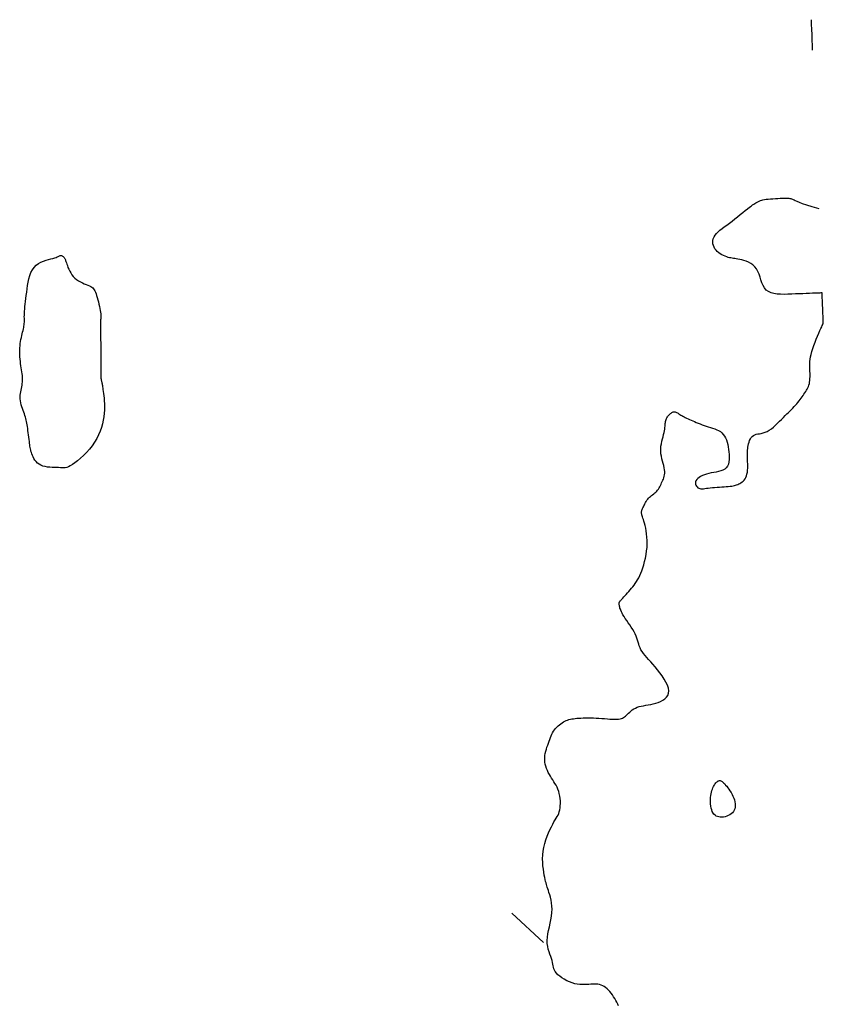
# Model space of a CAD drawing. Header units: millimetres. Extents: x 32690613 to 32693367, y 5343692 to 5344708.
# Tile 991 of 1009: x 32693340 to 32693366, y 5344507 to 5344539. Entities that reach past the tile are written whole.
import ezdxf

# ---------------------------------------------------------------- set-up
doc = ezdxf.new("R2010")
doc.units = ezdxf.units.MM
doc.header["$LTSCALE"] = 20
doc.layers.add('02-DGM_HL_491.00', color=62, linetype='Continuous')
doc.layers.add('02-DGM_HL_491.50', color=72, linetype='Continuous')

msp = doc.modelspace()

# ---------------------------------------------------------------- linework, layer by layer
at = {"layer": '02-DGM_HL_491.00', "elevation": 491, "flags": 128}
msp.add_lwpolyline([(32693342.472, 5344526.125), (32693342.459, 5344526.011), (32693342.44, 5344525.895), (32693342.414, 5344525.777), (32693342.381, 5344525.657), (32693342.338, 5344525.536), (32693342.287, 5344525.415), (32693342.226, 5344525.295), (32693342.155, 5344525.176), (32693342.073, 5344525.06), (32693341.983, 5344524.948), (32693341.888, 5344524.84), (32693341.789, 5344524.74), (32693341.691, 5344524.648), (32693341.596, 5344524.566), (32693341.506, 5344524.496), (32693341.425, 5344524.439), (32693341.354, 5344524.396), (32693341.292, 5344524.366), (32693341.236, 5344524.347), (32693341.184, 5344524.336), (32693341.134, 5344524.332), (32693341.083, 5344524.332), (32693341.029, 5344524.335), (32693340.97, 5344524.338), (32693340.904, 5344524.34), (32693340.832, 5344524.342), (32693340.756, 5344524.345), (32693340.678, 5344524.35), (32693340.6, 5344524.358), (32693340.525, 5344524.371), (32693340.453, 5344524.39), (32693340.387, 5344524.416), (32693340.328, 5344524.45), (32693340.276, 5344524.49), (32693340.232, 5344524.536), (32693340.193, 5344524.586), (32693340.16, 5344524.638), (32693340.132, 5344524.69), (32693340.109, 5344524.741), (32693340.09, 5344524.789), (32693340.074, 5344524.833), (32693340.061, 5344524.875), (32693340.051, 5344524.914), (32693340.042, 5344524.954), (32693340.035, 5344524.996), (32693340.028, 5344525.04), (32693340.022, 5344525.088), (32693340.015, 5344525.142), (32693340.008, 5344525.203), (32693339.999, 5344525.269), (32693339.991, 5344525.339), (32693339.981, 5344525.412), (32693339.972, 5344525.485), (32693339.962, 5344525.557), (32693339.952, 5344525.626), (32693339.943, 5344525.691), (32693339.933, 5344525.75), (32693339.924, 5344525.805), (32693339.914, 5344525.856), (32693339.903, 5344525.905), (32693339.891, 5344525.953), (32693339.877, 5344526.001), (32693339.862, 5344526.051), (32693339.845, 5344526.103), (32693339.825, 5344526.159), (32693339.804, 5344526.219), (32693339.782, 5344526.281), (32693339.761, 5344526.344), (32693339.742, 5344526.409), (32693339.726, 5344526.474), (32693339.713, 5344526.539), (32693339.706, 5344526.602), (32693339.704, 5344526.663), (32693339.707, 5344526.723), (32693339.714, 5344526.781), (32693339.724, 5344526.837), (32693339.735, 5344526.892), (32693339.747, 5344526.947), (32693339.758, 5344527), (32693339.768, 5344527.052), (32693339.775, 5344527.104), (32693339.78, 5344527.156), (32693339.783, 5344527.208), (32693339.783, 5344527.261), (32693339.781, 5344527.316), (32693339.777, 5344527.372), (32693339.771, 5344527.43), (32693339.763, 5344527.49), (32693339.753, 5344527.554), (32693339.743, 5344527.62), (32693339.732, 5344527.689), (32693339.721, 5344527.76), (32693339.711, 5344527.832), (32693339.702, 5344527.906), (32693339.695, 5344527.98), (32693339.691, 5344528.055), (32693339.689, 5344528.13), (32693339.691, 5344528.204), (32693339.695, 5344528.278), (32693339.701, 5344528.351), (32693339.709, 5344528.423), (32693339.719, 5344528.492), (32693339.731, 5344528.559), (32693339.744, 5344528.624), (32693339.757, 5344528.685), (32693339.771, 5344528.744), (32693339.785, 5344528.8), (32693339.799, 5344528.853), (32693339.811, 5344528.904), (32693339.822, 5344528.952), (32693339.831, 5344528.998), (32693339.838, 5344529.042), (32693339.842, 5344529.084), (32693339.844, 5344529.126), (32693339.845, 5344529.168), (32693339.844, 5344529.211), (32693339.843, 5344529.257), (32693339.842, 5344529.306), (32693339.843, 5344529.359), (32693339.844, 5344529.419), (32693339.848, 5344529.485), (32693339.854, 5344529.557), (32693339.861, 5344529.636), (32693339.871, 5344529.721), (32693339.881, 5344529.811), (32693339.893, 5344529.907), (32693339.905, 5344530.007), (32693339.919, 5344530.113), (32693339.933, 5344530.222), (32693339.949, 5344530.334), (32693339.968, 5344530.446), (32693339.992, 5344530.556), (32693340.023, 5344530.662), (32693340.06, 5344530.76), (32693340.107, 5344530.85), (32693340.164, 5344530.93), (32693340.231, 5344530.996), (32693340.308, 5344531.051), (32693340.39, 5344531.096), (32693340.475, 5344531.132), (32693340.559, 5344531.161), (32693340.641, 5344531.186), (32693340.717, 5344531.206), (32693340.785, 5344531.225), (32693340.841, 5344531.243), (32693340.887, 5344531.259), (32693340.924, 5344531.275), (32693340.954, 5344531.289), (32693340.979, 5344531.301), (32693340.999, 5344531.311), (32693341.017, 5344531.317), (32693341.034, 5344531.321), (32693341.051, 5344531.321), (32693341.068, 5344531.318), (32693341.085, 5344531.312), (32693341.101, 5344531.303), (32693341.117, 5344531.292), (32693341.131, 5344531.28), (32693341.145, 5344531.266), (32693341.157, 5344531.251), (32693341.167, 5344531.236), (32693341.176, 5344531.218), (32693341.184, 5344531.199), (32693341.193, 5344531.176), (32693341.202, 5344531.15), (32693341.212, 5344531.118), (32693341.225, 5344531.081), (32693341.24, 5344531.037), (32693341.258, 5344530.986), (32693341.279, 5344530.93), (32693341.305, 5344530.87), (32693341.335, 5344530.807), (32693341.369, 5344530.744), (32693341.409, 5344530.683), (32693341.454, 5344530.625), (32693341.505, 5344530.572), (32693341.562, 5344530.525), (32693341.623, 5344530.484), (32693341.687, 5344530.449), (32693341.752, 5344530.417), (32693341.816, 5344530.39), (32693341.878, 5344530.365), (32693341.935, 5344530.342), (32693341.985, 5344530.32), (32693342.028, 5344530.298), (32693342.064, 5344530.276), (32693342.095, 5344530.251), (32693342.121, 5344530.224), (32693342.143, 5344530.192), (32693342.163, 5344530.155), (32693342.182, 5344530.112), (32693342.201, 5344530.061), (32693342.22, 5344530.002), (32693342.24, 5344529.936), (32693342.261, 5344529.865), (32693342.28, 5344529.791), (32693342.299, 5344529.717), (32693342.316, 5344529.643), (32693342.33, 5344529.573), (32693342.342, 5344529.508), (32693342.35, 5344529.449), (32693342.355, 5344529.396), (32693342.358, 5344529.349), (32693342.359, 5344529.307), (32693342.358, 5344529.268), (32693342.356, 5344529.233), (32693342.354, 5344529.2), (32693342.351, 5344529.169), (32693342.349, 5344529.139), (32693342.347, 5344529.108), (32693342.345, 5344529.076), (32693342.344, 5344529.041), (32693342.344, 5344529.002), (32693342.344, 5344528.958), (32693342.344, 5344528.908), (32693342.345, 5344528.849), (32693342.347, 5344528.783), (32693342.349, 5344528.708), (32693342.352, 5344528.626), (32693342.354, 5344528.539), (32693342.356, 5344528.446), (32693342.358, 5344528.35), (32693342.359, 5344528.25), (32693342.36, 5344528.149), (32693342.36, 5344528.047), (32693342.359, 5344527.945), (32693342.358, 5344527.845), (32693342.356, 5344527.749), (32693342.355, 5344527.657), (32693342.355, 5344527.572), (32693342.355, 5344527.495), (32693342.356, 5344527.427), (32693342.358, 5344527.37), (32693342.361, 5344527.322), (32693342.365, 5344527.282), (32693342.37, 5344527.249), (32693342.375, 5344527.22), (32693342.38, 5344527.195), (32693342.386, 5344527.171), (32693342.391, 5344527.148), (32693342.396, 5344527.124), (32693342.401, 5344527.098), (32693342.406, 5344527.069), (32693342.411, 5344527.036), (32693342.417, 5344526.998), (32693342.423, 5344526.955), (32693342.43, 5344526.904), (32693342.438, 5344526.846), (32693342.447, 5344526.78), (32693342.457, 5344526.705), (32693342.466, 5344526.624), (32693342.473, 5344526.535), (32693342.479, 5344526.44), (32693342.481, 5344526.34), (32693342.479, 5344526.234)], close=True, dxfattribs=at)
at = {"layer": '02-DGM_HL_491.50', "elevation": 491.5, "flags": 128}
for points in [[(32693365.786, 5344538.081), (32693365.784, 5344538.124), (32693365.78, 5344538.238), (32693365.774, 5344538.397), (32693365.766, 5344538.581), (32693365.759, 5344538.764), (32693365.753, 5344538.924), (32693365.749, 5344539.037), (32693365.747, 5344539.08)], [(32693359.398, 5344506.62), (32693359.37, 5344506.682), (32693359.34, 5344506.743), (32693359.308, 5344506.804), (32693359.273, 5344506.865), (32693359.235, 5344506.926), (32693359.196, 5344506.984), (32693359.155, 5344507.04), (32693359.111, 5344507.093), (32693359.067, 5344507.142), (32693359.021, 5344507.186), (32693358.974, 5344507.225), (32693358.927, 5344507.258), (32693358.878, 5344507.284), (32693358.828, 5344507.305), (32693358.776, 5344507.322), (32693358.722, 5344507.333), (32693358.666, 5344507.34), (32693358.608, 5344507.343), (32693358.547, 5344507.342), (32693358.483, 5344507.338), (32693358.416, 5344507.332), (32693358.346, 5344507.327), (32693358.274, 5344507.323), (32693358.198, 5344507.322), (32693358.12, 5344507.325), (32693358.039, 5344507.335), (32693357.955, 5344507.352), (32693357.868, 5344507.378), (32693357.781, 5344507.412), (32693357.695, 5344507.452), (32693357.613, 5344507.498), (32693357.536, 5344507.547), (32693357.465, 5344507.598), (32693357.404, 5344507.65), (32693357.354, 5344507.701), (32693357.317, 5344507.751), (32693357.29, 5344507.799), (32693357.271, 5344507.847), (32693357.258, 5344507.895), (32693357.248, 5344507.945), (32693357.239, 5344507.998), (32693357.228, 5344508.053), (32693357.213, 5344508.112), (32693357.192, 5344508.177), (32693357.167, 5344508.246), (32693357.139, 5344508.321), (32693357.112, 5344508.4), (32693357.087, 5344508.485), (32693357.067, 5344508.576), (32693357.054, 5344508.672), (32693357.05, 5344508.773), (32693357.058, 5344508.88), (32693357.074, 5344508.992), (32693357.096, 5344509.107), (32693357.122, 5344509.224), (32693357.149, 5344509.342), (32693357.174, 5344509.46), (32693357.194, 5344509.577), (32693357.207, 5344509.691), (32693357.21, 5344509.802), (32693357.205, 5344509.909), (32693357.193, 5344510.011), (32693357.176, 5344510.107), (32693357.155, 5344510.197), (32693357.132, 5344510.279), (32693357.109, 5344510.354), (32693357.088, 5344510.42), (32693357.069, 5344510.478), (32693357.052, 5344510.529), (32693357.038, 5344510.576), (32693357.024, 5344510.622), (32693357.012, 5344510.67), (32693356.999, 5344510.722), (32693356.986, 5344510.781), (32693356.971, 5344510.85), (32693356.955, 5344510.93), (32693356.938, 5344511.021), (32693356.923, 5344511.122), (32693356.91, 5344511.231), (32693356.902, 5344511.346), (32693356.899, 5344511.466), (32693356.903, 5344511.589), (32693356.916, 5344511.715), (32693356.938, 5344511.84), (32693356.968, 5344511.965), (32693357.006, 5344512.087), (32693357.048, 5344512.205), (32693357.093, 5344512.317), (32693357.14, 5344512.421), (32693357.187, 5344512.517), (32693357.232, 5344512.603), (32693357.274, 5344512.677), (32693357.313, 5344512.742), (32693357.348, 5344512.8), (32693357.379, 5344512.853), (32693357.406, 5344512.905), (32693357.43, 5344512.956), (32693357.449, 5344513.011), (32693357.464, 5344513.071), (32693357.475, 5344513.137), (32693357.482, 5344513.21), (32693357.485, 5344513.287), (32693357.483, 5344513.367), (32693357.476, 5344513.448), (32693357.465, 5344513.529), (32693357.449, 5344513.608), (32693357.429, 5344513.683), (32693357.403, 5344513.753), (32693357.374, 5344513.819), (32693357.341, 5344513.882), (32693357.306, 5344513.942), (32693357.27, 5344514.001), (32693357.232, 5344514.06), (32693357.194, 5344514.118), (32693357.157, 5344514.178), (32693357.121, 5344514.241), (32693357.087, 5344514.305), (32693357.056, 5344514.371), (32693357.028, 5344514.438), (32693357.005, 5344514.507), (32693356.986, 5344514.577), (32693356.974, 5344514.648), (32693356.967, 5344514.719), (32693356.968, 5344514.791), (32693356.975, 5344514.862), (32693356.987, 5344514.933), (32693357.003, 5344515.003), (32693357.022, 5344515.073), (32693357.043, 5344515.141), (32693357.066, 5344515.207), (32693357.089, 5344515.272), (32693357.111, 5344515.334), (32693357.133, 5344515.394), (32693357.155, 5344515.452), (32693357.178, 5344515.508), (32693357.203, 5344515.561), (32693357.23, 5344515.612), (32693357.259, 5344515.662), (32693357.291, 5344515.709), (32693357.327, 5344515.754), (32693357.365, 5344515.796), (32693357.407, 5344515.836), (32693357.45, 5344515.874), (32693357.495, 5344515.908), (32693357.54, 5344515.94), (32693357.586, 5344515.968), (32693357.631, 5344515.992), (32693357.676, 5344516.013), (32693357.72, 5344516.03), (32693357.765, 5344516.045), (32693357.812, 5344516.057), (32693357.861, 5344516.066), (32693357.912, 5344516.074), (32693357.968, 5344516.081), (32693358.028, 5344516.087), (32693358.092, 5344516.092), (32693358.162, 5344516.096), (32693358.236, 5344516.1), (32693358.315, 5344516.102), (32693358.397, 5344516.103), (32693358.482, 5344516.103), (32693358.57, 5344516.101), (32693358.661, 5344516.097), (32693358.754, 5344516.092), (32693358.847, 5344516.085), (32693358.94, 5344516.077), (32693359.03, 5344516.07), (32693359.117, 5344516.064), (32693359.199, 5344516.059), (32693359.274, 5344516.057), (32693359.341, 5344516.057), (32693359.399, 5344516.061), (32693359.449, 5344516.07), (32693359.492, 5344516.081), (32693359.53, 5344516.097), (32693359.564, 5344516.115), (32693359.596, 5344516.137), (32693359.627, 5344516.163), (32693359.658, 5344516.192), (32693359.691, 5344516.224), (32693359.727, 5344516.258), (32693359.765, 5344516.293), (32693359.807, 5344516.328), (32693359.852, 5344516.363), (32693359.902, 5344516.395), (32693359.956, 5344516.425), (32693360.015, 5344516.45), (32693360.079, 5344516.471), (32693360.148, 5344516.489), (32693360.221, 5344516.503), (32693360.297, 5344516.517), (32693360.376, 5344516.531), (32693360.457, 5344516.546), (32693360.539, 5344516.564), (32693360.621, 5344516.585), (32693360.703, 5344516.612), (32693360.782, 5344516.645), (32693360.856, 5344516.683), (32693360.921, 5344516.729), (32693360.976, 5344516.782), (32693361.018, 5344516.843), (32693361.043, 5344516.913), (32693361.05, 5344516.991), (32693361.037, 5344517.079), (32693361.005, 5344517.174), (32693360.958, 5344517.275), (32693360.899, 5344517.378), (32693360.831, 5344517.483), (32693360.757, 5344517.586), (32693360.68, 5344517.686), (32693360.602, 5344517.78), (32693360.527, 5344517.867), (32693360.456, 5344517.948), (32693360.389, 5344518.022), (32693360.326, 5344518.092), (32693360.269, 5344518.159), (32693360.218, 5344518.222), (32693360.173, 5344518.284), (32693360.135, 5344518.345), (32693360.105, 5344518.407), (32693360.081, 5344518.469), (32693360.061, 5344518.532), (32693360.042, 5344518.596), (32693360.024, 5344518.661), (32693360.003, 5344518.727), (32693359.979, 5344518.796), (32693359.948, 5344518.866), (32693359.911, 5344518.939), (32693359.867, 5344519.013), (32693359.819, 5344519.088), (32693359.768, 5344519.162), (32693359.717, 5344519.234), (32693359.668, 5344519.305), (32693359.621, 5344519.372), (32693359.58, 5344519.436), (32693359.544, 5344519.494), (32693359.515, 5344519.548), (32693359.492, 5344519.597), (32693359.473, 5344519.642), (32693359.458, 5344519.682), (32693359.446, 5344519.718), (32693359.437, 5344519.75), (32693359.43, 5344519.777), (32693359.425, 5344519.801), (32693359.421, 5344519.822), (32693359.418, 5344519.84), (32693359.416, 5344519.855), (32693359.415, 5344519.868), (32693359.416, 5344519.88), (32693359.419, 5344519.892), (32693359.422, 5344519.902), (32693359.428, 5344519.913), (32693359.435, 5344519.924), (32693359.444, 5344519.937), (32693359.456, 5344519.952), (32693359.471, 5344519.97), (32693359.49, 5344519.991), (32693359.513, 5344520.016), (32693359.541, 5344520.046), (32693359.573, 5344520.081), (32693359.61, 5344520.121), (32693359.649, 5344520.164), (32693359.692, 5344520.212), (32693359.735, 5344520.261), (32693359.78, 5344520.313), (32693359.824, 5344520.366), (32693359.868, 5344520.42), (32693359.909, 5344520.474), (32693359.949, 5344520.529), (32693359.988, 5344520.586), (32693360.025, 5344520.647), (32693360.061, 5344520.712), (32693360.096, 5344520.783), (32693360.13, 5344520.86), (32693360.163, 5344520.946), (32693360.195, 5344521.04), (32693360.227, 5344521.142), (32693360.256, 5344521.25), (32693360.282, 5344521.362), (32693360.304, 5344521.478), (32693360.322, 5344521.595), (32693360.335, 5344521.712), (32693360.341, 5344521.828), (32693360.341, 5344521.942), (32693360.334, 5344522.051), (32693360.323, 5344522.156), (32693360.309, 5344522.255), (32693360.291, 5344522.347), (32693360.272, 5344522.432), (32693360.253, 5344522.508), (32693360.234, 5344522.575), (32693360.217, 5344522.632), (32693360.202, 5344522.68), (32693360.188, 5344522.72), (32693360.177, 5344522.753), (32693360.168, 5344522.782), (32693360.161, 5344522.806), (32693360.156, 5344522.829), (32693360.154, 5344522.85), (32693360.154, 5344522.871), (32693360.157, 5344522.892), (32693360.163, 5344522.914), (32693360.17, 5344522.937), (32693360.179, 5344522.962), (32693360.19, 5344522.988), (32693360.202, 5344523.016), (32693360.216, 5344523.047), (32693360.231, 5344523.08), (32693360.247, 5344523.115), (32693360.265, 5344523.151), (32693360.285, 5344523.188), (32693360.307, 5344523.226), (32693360.331, 5344523.262), (32693360.357, 5344523.298), (32693360.385, 5344523.331), (32693360.417, 5344523.363), (32693360.45, 5344523.392), (32693360.485, 5344523.42), (32693360.52, 5344523.448), (32693360.555, 5344523.475), (32693360.59, 5344523.503), (32693360.623, 5344523.533), (32693360.654, 5344523.564), (32693360.683, 5344523.598), (32693360.709, 5344523.634), (32693360.734, 5344523.671), (32693360.756, 5344523.711), (32693360.778, 5344523.751), (32693360.798, 5344523.793), (32693360.817, 5344523.835), (32693360.837, 5344523.877), (32693360.856, 5344523.92), (32693360.874, 5344523.963), (32693360.89, 5344524.007), (32693360.904, 5344524.053), (32693360.914, 5344524.102), (32693360.92, 5344524.154), (32693360.921, 5344524.21), (32693360.916, 5344524.269), (32693360.904, 5344524.334), (32693360.887, 5344524.403), (32693360.867, 5344524.476), (32693360.846, 5344524.552), (32693360.825, 5344524.63), (32693360.807, 5344524.711), (32693360.794, 5344524.793), (32693360.787, 5344524.876), (32693360.787, 5344524.959), (32693360.795, 5344525.042), (32693360.807, 5344525.124), (32693360.824, 5344525.204), (32693360.842, 5344525.281), (32693360.862, 5344525.356), (32693360.88, 5344525.426), (32693360.896, 5344525.492), (32693360.908, 5344525.552), (32693360.917, 5344525.608), (32693360.924, 5344525.659), (32693360.929, 5344525.706), (32693360.933, 5344525.749), (32693360.937, 5344525.789), (32693360.942, 5344525.826), (32693360.948, 5344525.861), (32693360.956, 5344525.893), (32693360.966, 5344525.924), (32693360.978, 5344525.953), (32693360.992, 5344525.981), (32693361.008, 5344526.007), (32693361.024, 5344526.031), (32693361.043, 5344526.054), (32693361.062, 5344526.076), (32693361.083, 5344526.098), (32693361.104, 5344526.117), (32693361.126, 5344526.135), (32693361.149, 5344526.15), (32693361.172, 5344526.162), (32693361.195, 5344526.172), (32693361.218, 5344526.177), (32693361.242, 5344526.178), (32693361.264, 5344526.175), (32693361.287, 5344526.167), (32693361.311, 5344526.156), (32693361.335, 5344526.142), (32693361.36, 5344526.126), (32693361.387, 5344526.108), (32693361.415, 5344526.089), (32693361.446, 5344526.069), (32693361.479, 5344526.05), (32693361.515, 5344526.03), (32693361.554, 5344526.01), (32693361.595, 5344525.99), (32693361.639, 5344525.969), (32693361.685, 5344525.948), (32693361.734, 5344525.925), (32693361.786, 5344525.902), (32693361.84, 5344525.877), (32693361.897, 5344525.852), (32693361.957, 5344525.826), (32693362.018, 5344525.8), (32693362.082, 5344525.774), (32693362.147, 5344525.749), (32693362.214, 5344525.725), (32693362.283, 5344525.702), (32693362.353, 5344525.68), (32693362.424, 5344525.659), (32693362.494, 5344525.637), (32693362.563, 5344525.614), (32693362.629, 5344525.587), (32693362.691, 5344525.557), (32693362.749, 5344525.522), (32693362.801, 5344525.48), (32693362.846, 5344525.431), (32693362.885, 5344525.376), (32693362.919, 5344525.315), (32693362.947, 5344525.248), (32693362.971, 5344525.176), (32693362.991, 5344525.1), (32693363.008, 5344525.021), (32693363.022, 5344524.938), (32693363.033, 5344524.853), (32693363.041, 5344524.768), (32693363.044, 5344524.683), (32693363.041, 5344524.601), (32693363.031, 5344524.524), (32693363.013, 5344524.452), (32693362.985, 5344524.389), (32693362.945, 5344524.335), (32693362.895, 5344524.291), (32693362.834, 5344524.257), (32693362.765, 5344524.231), (32693362.69, 5344524.21), (32693362.611, 5344524.193), (32693362.529, 5344524.178), (32693362.448, 5344524.163), (32693362.369, 5344524.145), (32693362.294, 5344524.125), (32693362.223, 5344524.101), (32693362.159, 5344524.074), (32693362.1, 5344524.045), (32693362.049, 5344524.013), (32693362.006, 5344523.979), (32693361.972, 5344523.943), (32693361.947, 5344523.907), (32693361.933, 5344523.869), (32693361.928, 5344523.832), (32693361.932, 5344523.795), (32693361.943, 5344523.76), (32693361.96, 5344523.729), (32693361.983, 5344523.701), (32693362.01, 5344523.678), (32693362.041, 5344523.66), (32693362.074, 5344523.649), (32693362.11, 5344523.643), (32693362.149, 5344523.642), (32693362.192, 5344523.645), (32693362.24, 5344523.651), (32693362.293, 5344523.658), (32693362.351, 5344523.666), (32693362.415, 5344523.675), (32693362.486, 5344523.682), (32693362.561, 5344523.689), (32693362.639, 5344523.694), (32693362.718, 5344523.7), (32693362.797, 5344523.705), (32693362.873, 5344523.71), (32693362.945, 5344523.715), (32693363.011, 5344523.72), (32693363.07, 5344523.726), (32693363.122, 5344523.733), (32693363.168, 5344523.74), (32693363.21, 5344523.749), (32693363.248, 5344523.759), (32693363.285, 5344523.771), (32693363.32, 5344523.784), (32693363.355, 5344523.8), (32693363.392, 5344523.819), (32693363.428, 5344523.84), (32693363.465, 5344523.865), (32693363.499, 5344523.894), (32693363.532, 5344523.928), (32693363.562, 5344523.967), (32693363.588, 5344524.012), (32693363.609, 5344524.063), (32693363.625, 5344524.121), (32693363.637, 5344524.185), (32693363.644, 5344524.253), (32693363.648, 5344524.323), (32693363.649, 5344524.394), (32693363.648, 5344524.465), (32693363.646, 5344524.534), (32693363.644, 5344524.598), (32693363.642, 5344524.658), (32693363.64, 5344524.714), (32693363.639, 5344524.767), (32693363.639, 5344524.817), (32693363.64, 5344524.866), (32693363.643, 5344524.915), (32693363.648, 5344524.965), (32693363.655, 5344525.016), (32693363.665, 5344525.069), (32693363.678, 5344525.124), (32693363.694, 5344525.179), (32693363.713, 5344525.231), (32693363.737, 5344525.281), (32693363.765, 5344525.326), (32693363.797, 5344525.364), (32693363.835, 5344525.395), (32693363.879, 5344525.418), (32693363.927, 5344525.434), (32693363.98, 5344525.445), (32693364.037, 5344525.455), (32693364.097, 5344525.466), (32693364.159, 5344525.481), (32693364.225, 5344525.501), (32693364.291, 5344525.53), (32693364.359, 5344525.569), (32693364.428, 5344525.617), (32693364.497, 5344525.672), (32693364.565, 5344525.733), (32693364.632, 5344525.797), (32693364.698, 5344525.862), (32693364.762, 5344525.927), (32693364.824, 5344525.99), (32693364.883, 5344526.049), (32693364.939, 5344526.104), (32693364.992, 5344526.156), (32693365.042, 5344526.205), (32693365.091, 5344526.253), (32693365.137, 5344526.299), (32693365.181, 5344526.345), (32693365.223, 5344526.392), (32693365.263, 5344526.438), (32693365.301, 5344526.485), (32693365.338, 5344526.532), (32693365.374, 5344526.579), (32693365.408, 5344526.626), (32693365.44, 5344526.671), (32693365.471, 5344526.716), (32693365.501, 5344526.76), (32693365.531, 5344526.802), (32693365.558, 5344526.843), (32693365.584, 5344526.884), (32693365.608, 5344526.925), (32693365.63, 5344526.967), (32693365.649, 5344527.011), (32693365.665, 5344527.056), (32693365.679, 5344527.104), (32693365.688, 5344527.155), (32693365.695, 5344527.209), (32693365.699, 5344527.266), (32693365.701, 5344527.324), (32693365.702, 5344527.384), (32693365.701, 5344527.445), (32693365.699, 5344527.507), (32693365.696, 5344527.57), (32693365.694, 5344527.632), (32693365.693, 5344527.696), (32693365.693, 5344527.762), (32693365.696, 5344527.83), (32693365.704, 5344527.903), (32693365.715, 5344527.981), (32693365.733, 5344528.065), (32693365.757, 5344528.156), (32693365.788, 5344528.254), (32693365.824, 5344528.357), (32693365.865, 5344528.463), (32693365.907, 5344528.568), (32693365.95, 5344528.669), (32693365.991, 5344528.762), (32693366.028, 5344528.846), (32693366.06, 5344528.918), (32693366.086, 5344528.974), (32693366.105, 5344529.016), (32693366.118, 5344529.046), (32693366.127, 5344529.066), (32693366.133, 5344529.079), (32693366.136, 5344529.085), (32693366.137, 5344529.088), (32693366.137, 5344529.088), (32693366.137, 5344529.088), (32693366.137, 5344529.091), (32693366.137, 5344529.097), (32693366.136, 5344529.109), (32693366.136, 5344529.129), (32693366.134, 5344529.159), (32693366.133, 5344529.2), (32693366.131, 5344529.255), (32693366.128, 5344529.325), (32693366.125, 5344529.406), (32693366.121, 5344529.495), (32693366.118, 5344529.588), (32693366.114, 5344529.68), (32693366.111, 5344529.769), (32693366.107, 5344529.851), (32693366.105, 5344529.92), (32693366.103, 5344529.975), (32693366.101, 5344530.016), (32693366.1, 5344530.046), (32693366.099, 5344530.066), (32693366.099, 5344530.078), (32693366.098, 5344530.084), (32693366.098, 5344530.087), (32693366.098, 5344530.087), (32693366.098, 5344530.087), (32693366.095, 5344530.087), (32693366.089, 5344530.087), (32693366.077, 5344530.086), (32693366.057, 5344530.086), (32693366.027, 5344530.084), (32693365.986, 5344530.083), (32693365.931, 5344530.081), (32693365.861, 5344530.078), (32693365.778, 5344530.075), (32693365.682, 5344530.071), (32693365.577, 5344530.067), (32693365.465, 5344530.062), (32693365.346, 5344530.058), (32693365.223, 5344530.053), (32693365.099, 5344530.048), (32693364.974, 5344530.044), (32693364.852, 5344530.041), (32693364.733, 5344530.043), (32693364.619, 5344530.05), (32693364.514, 5344530.066), (32693364.417, 5344530.092), (32693364.332, 5344530.13), (32693364.26, 5344530.182), (32693364.202, 5344530.25), (32693364.156, 5344530.33), (32693364.118, 5344530.419), (32693364.085, 5344530.514), (32693364.054, 5344530.611), (32693364.022, 5344530.707), (32693363.985, 5344530.797), (32693363.941, 5344530.879), (32693363.886, 5344530.949), (32693363.822, 5344531.008), (32693363.751, 5344531.057), (32693363.677, 5344531.098), (32693363.601, 5344531.13), (32693363.525, 5344531.156), (32693363.453, 5344531.175), (32693363.386, 5344531.191), (32693363.327, 5344531.202), (32693363.274, 5344531.211), (32693363.226, 5344531.218), (32693363.182, 5344531.224), (32693363.139, 5344531.231), (32693363.097, 5344531.238), (32693363.054, 5344531.247), (32693363.008, 5344531.259), (32693362.959, 5344531.275), (32693362.907, 5344531.294), (32693362.854, 5344531.318), (32693362.8, 5344531.345), (32693362.747, 5344531.376), (32693362.696, 5344531.411), (32693362.649, 5344531.45), (32693362.607, 5344531.494), (32693362.571, 5344531.541), (32693362.542, 5344531.592), (32693362.52, 5344531.645), (32693362.505, 5344531.701), (32693362.5, 5344531.758), (32693362.503, 5344531.815), (32693362.517, 5344531.872), (32693362.54, 5344531.929), (32693362.575, 5344531.984), (32693362.619, 5344532.039), (32693362.673, 5344532.093), (32693362.735, 5344532.148), (32693362.804, 5344532.204), (32693362.879, 5344532.262), (32693362.96, 5344532.322), (32693363.045, 5344532.386), (32693363.134, 5344532.454), (32693363.224, 5344532.524), (32693363.314, 5344532.595), (32693363.403, 5344532.665), (32693363.489, 5344532.733), (32693363.569, 5344532.797), (32693363.643, 5344532.855), (32693363.709, 5344532.906), (32693363.764, 5344532.948), (32693363.812, 5344532.983), (32693363.851, 5344533.011), (32693363.884, 5344533.033), (32693363.912, 5344533.051), (32693363.937, 5344533.066), (32693363.959, 5344533.079), (32693363.979, 5344533.09), (32693364, 5344533.101), (32693364.022, 5344533.112), (32693364.046, 5344533.123), (32693364.075, 5344533.134), (32693364.109, 5344533.144), (32693364.149, 5344533.153), (32693364.197, 5344533.162), (32693364.254, 5344533.17), (32693364.321, 5344533.178), (32693364.396, 5344533.184), (32693364.476, 5344533.189), (32693364.559, 5344533.194), (32693364.641, 5344533.198), (32693364.72, 5344533.201), (32693364.795, 5344533.203), (32693364.861, 5344533.204), (32693364.916, 5344533.204), (32693364.963, 5344533.204), (32693365.003, 5344533.202), (32693365.036, 5344533.198), (32693365.065, 5344533.193), (32693365.092, 5344533.186), (32693365.118, 5344533.176), (32693365.144, 5344533.163), (32693365.174, 5344533.148), (32693365.212, 5344533.129), (32693365.266, 5344533.104), (32693365.341, 5344533.073), (32693365.445, 5344533.034), (32693365.583, 5344532.987), (32693365.763, 5344532.931), (32693365.99, 5344532.863)], [(32693355.887, 5344509.673), (32693356.926, 5344508.713)]]:
    msp.add_lwpolyline(points, dxfattribs=at)
msp.add_lwpolyline([(32693362.722, 5344514.038), (32693362.743, 5344514.037), (32693362.765, 5344514.031), (32693362.787, 5344514.02), (32693362.81, 5344514.005), (32693362.835, 5344513.984), (32693362.862, 5344513.958), (32693362.891, 5344513.928), (32693362.923, 5344513.891), (32693362.957, 5344513.85), (32693362.992, 5344513.803), (32693363.029, 5344513.753), (32693363.066, 5344513.699), (32693363.101, 5344513.642), (32693363.134, 5344513.583), (32693363.164, 5344513.522), (32693363.19, 5344513.461), (32693363.21, 5344513.399), (32693363.225, 5344513.338), (32693363.234, 5344513.278), (32693363.237, 5344513.22), (32693363.233, 5344513.164), (32693363.223, 5344513.11), (32693363.205, 5344513.061), (32693363.179, 5344513.016), (32693363.146, 5344512.975), (32693363.106, 5344512.94), (32693363.06, 5344512.91), (32693363.011, 5344512.884), (32693362.958, 5344512.864), (32693362.904, 5344512.849), (32693362.85, 5344512.839), (32693362.797, 5344512.834), (32693362.746, 5344512.835), (32693362.698, 5344512.841), (32693362.653, 5344512.853), (32693362.611, 5344512.872), (32693362.573, 5344512.897), (32693362.539, 5344512.93), (32693362.509, 5344512.969), (32693362.484, 5344513.016), (32693362.464, 5344513.071), (32693362.448, 5344513.133), (32693362.436, 5344513.199), (32693362.429, 5344513.268), (32693362.426, 5344513.339), (32693362.426, 5344513.409), (32693362.429, 5344513.478), (32693362.436, 5344513.543), (32693362.445, 5344513.603), (32693362.457, 5344513.659), (32693362.471, 5344513.71), (32693362.487, 5344513.756), (32693362.504, 5344513.799), (32693362.522, 5344513.838), (32693362.541, 5344513.873), (32693362.561, 5344513.905), (32693362.58, 5344513.934), (32693362.6, 5344513.96), (32693362.62, 5344513.982), (32693362.64, 5344514.001), (32693362.661, 5344514.017), (32693362.681, 5344514.028), (32693362.701, 5344514.035)], close=True, dxfattribs=at)

doc.saveas('drawing.dxf')
